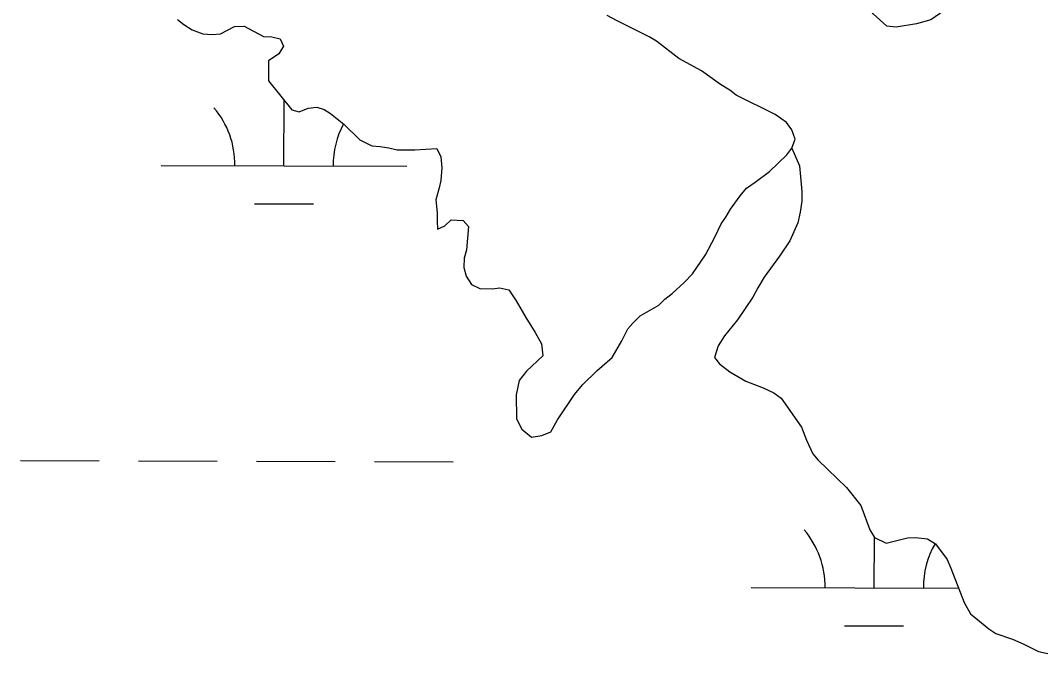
# Model space of a CAD drawing. Extents: x 3161665 to 3199565, y 885729 to 911164.
# Drawn here: x 3172730.4 to 3173145.2, y 906808.3 to 907066.8 of the extents above; entities that cross this region are included whole.
import ezdxf

# ---------------------------------------------------------------- set-up
doc = ezdxf.new("R2010")
doc.units = 0
for name, color, linetype in [('V-SITE-VEGE', 7, 'Continuous'), ('V-TOPO-SHOR', 7, 'Continuous'), ('V-WETL-SWMP', 7, 'Continuous')]:
    doc.layers.add(name, color=color, linetype=linetype)

msp = doc.modelspace()

# ---------------------------------------------------------------- linework, layer by layer
at = {"layer": 'V-SITE-VEGE'}
for p, q in [((3172794.3, 907067.15), (3172796.89, 907065.14)), ((3172796.89, 907065.14), (3172800.26, 907062.93)), ((3172817.44, 907064.23), (3172821.43, 907064.4)), ((3172821.43, 907064.4), (3172829.19, 907060.17)), ((3172986.05, 907060.1), (3172972.72, 907066.76)), ((3172800.26, 907062.93), (3172804.65, 907061.31)), ((3172804.65, 907061.31), (3172808.44, 907061.09)), ((3172808.44, 907061.09), (3172811.83, 907061.27)), ((3172811.83, 907061.27), (3172817.44, 907064.23)), ((3172829.19, 907060.17), (3172832.58, 907060.15)), ((3172832.58, 907060.15), (3172835.97, 907059.33)), ((3172837.35, 907056.33), (3172835.54, 907053.15)), ((3172835.97, 907059.33), (3172837.35, 907056.33)), ((3172989.03, 907058.28), (3172986.05, 907060.1)), ((3172998.18, 907051.25), (3172989.03, 907058.28)), ((3172835.54, 907053.15), (3172831.33, 907050.38)), ((3172831.33, 907050.38), (3172831.28, 907042.2)), ((3173007.33, 907046.21), (3172998.18, 907051.25)), ((3173015.08, 907040.77), (3173007.33, 907046.21)), ((3172831.28, 907042.2), (3172840.8, 907030.37)), ((3173018.86, 907038.36), (3173015.08, 907040.77)), ((3173021.44, 907036.35), (3173018.86, 907038.36)), ((3173037.36, 907028.48), (3173021.44, 907036.35)), ((3172847.39, 907031.13), (3172850.98, 907031.51)), ((3172850.98, 907031.51), (3172853.97, 907030.5)), ((3172840.8, 907030.37), (3172843.79, 907029.56)), ((3172843.79, 907029.56), (3172847.39, 907031.13)), ((3172853.97, 907030.5), (3172856.55, 907028.89)), ((3172856.55, 907028.89), (3172861.92, 907024.67)), ((3173041.94, 907025.26), (3173037.36, 907028.48)), ((3172861.92, 907024.67), (3172868.47, 907018.24)), ((3173044.11, 907022.25), (3173041.94, 907025.26)), ((3173045.49, 907018.46), (3173044.11, 907022.25)), ((3172868.47, 907018.24), (3172873.25, 907015.82)), ((3172873.25, 907015.82), (3172876.64, 907015.6)), ((3172876.64, 907015.6), (3172880.23, 907014.98)), ((3172880.23, 907014.98), (3172883.62, 907014.17)), ((3172890.8, 907014.13), (3172899.78, 907014.68)), ((3172899.78, 907014.68), (3172901.36, 907011.27)), ((3173042.06, 907012.09), (3173044.07, 907014.87)), ((3173044.07, 907014.87), (3173045.49, 907018.46)), ((3172883.62, 907014.17), (3172890.8, 907014.13)), ((3172901.36, 907011.27), (3172901.73, 907006.88)), ((3173035.04, 907005.34), (3173042.06, 907012.09)), ((3172901.73, 907006.88), (3172901.31, 907001.69)), ((3173029.23, 907000.98), (3173035.04, 907005.34)), ((3172900.69, 906998.7), (3172899.27, 906993.92)), ((3172901.31, 907001.69), (3172900.69, 906998.7)), ((3173023.01, 906995.43), (3173025.62, 906998.61)), ((3173025.62, 906998.61), (3173029.23, 907000.98)), ((3172899.27, 906993.92), (3172899.83, 906988.53)), ((3173019.19, 906990.06), (3173023.01, 906995.43)), ((3173017.18, 906986.88), (3173019.19, 906990.06)), ((3172899.83, 906988.53), (3172899.82, 906985.14)), ((3172903, 906983.33), (3172905.61, 906985.7)), ((3172905.61, 906985.7), (3172910.4, 906985.48)), ((3173015.36, 906984.09), (3173017.18, 906986.88)), ((3172899.82, 906985.14), (3172900, 906981.94)), ((3172900, 906981.94), (3172903, 906983.33)), ((3172910.4, 906985.48), (3172912.58, 906983.07)), ((3172912.58, 906983.07), (3172911.73, 906973.5)), ((3173012.74, 906978.72), (3173015.36, 906984.09)), ((3173008.91, 906971.56), (3173012.74, 906978.72)), ((3172911.73, 906973.5), (3172910.91, 906970.11)), ((3172910.91, 906970.11), (3172910.69, 906966.32)), ((3173003.68, 906963.81), (3173008.91, 906971.56)), ((3172910.69, 906966.32), (3172911.67, 906962.92)), ((3172911.67, 906962.92), (3172913.85, 906959.52)), ((3173000.26, 906960.23), (3173003.68, 906963.81)), ((3172913.85, 906959.52), (3172917.23, 906957.9)), ((3172917.23, 906957.9), (3172922.21, 906957.67)), ((3172922.21, 906957.67), (3172925.41, 906958.05)), ((3172925.41, 906958.05), (3172929, 906957.24)), ((3172929, 906957.24), (3172931.97, 906952.83)), ((3172995.45, 906955.87), (3173000.26, 906960.23)), ((3172931.97, 906952.83), (3172935.92, 906946.02)), ((3172990.04, 906951.11), (3172992.44, 906953.49)), ((3172992.44, 906953.49), (3172995.45, 906955.87)), ((3172982.43, 906946.76), (3172990.04, 906951.11)), ((3172935.92, 906946.02), (3172939.68, 906940.01)), ((3172979.42, 906943.78), (3172982.43, 906946.76)), ((3172939.68, 906940.01), (3172942.25, 906935.41)), ((3172974.98, 906936.62), (3172977.41, 906941.4)), ((3172977.41, 906941.4), (3172979.42, 906943.78)), ((3172970.96, 906929.86), (3172974.98, 906936.62)), ((3172942.25, 906935.41), (3172942.82, 906930.42)), ((3172942.82, 906930.42), (3172936.2, 906924.27)), ((3172964.94, 906924.51), (3172970.96, 906929.86)), ((3172936.2, 906924.27), (3172933.18, 906920.49)), ((3172958.92, 906918.75), (3172964.94, 906924.51)), ((3172933.18, 906920.49), (3172931.96, 906914.71)), ((3172955.7, 906914.78), (3172958.92, 906918.75)), ((3172931.96, 906914.71), (3172932.1, 906904.93)), ((3172948.86, 906904.44), (3172955.7, 906914.78)), ((3172932.1, 906904.93), (3172934.27, 906900.73)), ((3172946.04, 906899.66), (3172948.86, 906904.44)), ((3172934.27, 906900.73), (3172938.24, 906897.51)), ((3172942.44, 906898.09), (3172946.04, 906899.66)), ((3172938.24, 906897.51), (3172942.44, 906898.09))]:
    msp.add_line(p, q, dxfattribs=at)
at = {"layer": 'V-TOPO-SHOR'}
for points in [[(3173044.07, 907014.87), (3173045.49, 907018.45), (3173044.11, 907022.25), (3173041.94, 907025.26), (3173037.36, 907028.48), (3173021.44, 907036.35), (3173018.86, 907038.36), (3173015.08, 907040.77), (3173007.33, 907046.21), (3172998.18, 907051.25), (3172989.03, 907058.28), (3172986.05, 907060.1), (3172972.72, 907066.76), (3172968.94, 907068.77)], [(3172794.3, 907067.15), (3172796.89, 907065.14), (3172800.27, 907062.93), (3172804.65, 907061.31), (3172808.44, 907061.09), (3172811.83, 907061.27), (3172817.44, 907064.23), (3172821.43, 907064.4), (3172829.19, 907060.17)], [(3172829.19, 907060.17), (3172832.58, 907060.15), (3172835.97, 907059.33), (3172837.35, 907056.33), (3172835.54, 907053.15), (3172831.33, 907050.38), (3172831.28, 907042.2), (3172840.8, 907030.37), (3172843.79, 907029.56), (3172847.39, 907031.13), (3172850.98, 907031.51), (3172853.97, 907030.5), (3172856.55, 907028.89), (3172861.92, 907024.67), (3172868.47, 907018.24), (3172873.25, 907015.82), (3172876.64, 907015.6), (3172880.23, 907014.98), (3172883.62, 907014.17), (3172890.8, 907014.13), (3172899.78, 907014.68), (3172901.36, 907011.27), (3172901.73, 907006.88), (3172901.31, 907001.7), (3172900.69, 906998.7), (3172899.27, 906993.92), (3172899.84, 906988.53), (3172899.82, 906985.14), (3172900, 906981.94), (3172903, 906983.32), (3172905.61, 906985.7), (3172910.4, 906985.48), (3172912.58, 906983.07), (3172911.73, 906973.5), (3172910.91, 906970.11), (3172910.69, 906966.32), (3172911.67, 906962.92), (3172913.85, 906959.52), (3172917.23, 906957.9), (3172922.21, 906957.67), (3172925.41, 906958.05), (3172929, 906957.24), (3172931.97, 906952.83), (3172935.92, 906946.02), (3172939.68, 906940.01), (3172942.25, 906935.41), (3172942.82, 906930.42), (3172936.2, 906924.27), (3172933.18, 906920.49), (3172931.96, 906914.71), (3172932.1, 906904.93), (3172934.27, 906900.73), (3172938.25, 906897.51), (3172942.44, 906898.09), (3172946.04, 906899.66), (3172948.86, 906904.44), (3172955.7, 906914.78), (3172958.92, 906918.75), (3172964.94, 906924.51), (3172970.96, 906929.86), (3172974.98, 906936.62), (3172977.41, 906941.4), (3172979.42, 906943.78), (3172982.43, 906946.76), (3172990.04, 906951.11), (3172992.44, 906953.49), (3172995.45, 906955.87), (3173000.26, 906960.23), (3173003.68, 906963.81), (3173008.91, 906971.56), (3173012.74, 906978.72), (3173015.36, 906984.09), (3173017.18, 906986.88), (3173019.19, 906990.06), (3173023.01, 906995.43), (3173025.62, 906998.61), (3173029.23, 907000.98), (3173035.04, 907005.34), (3173042.06, 907012.09), (3173044.07, 907014.87)]]:
    msp.add_lwpolyline(points, dxfattribs=at)
at = {"layer": 'V-WETL-SWMP'}
for p, q in [((3172837.59, 907007.68), (3172837.66, 907034.27)), ((3172787.59, 907007.81), (3172887.59, 907007.54)), ((3172825.55, 906992.28), (3172849.55, 906992.21)), ((3172730.41, 906887.9), (3172762.41, 906887.81)), ((3172778.41, 906887.77), (3172810.41, 906887.68)), ((3172826.41, 906887.64), (3172858.41, 906887.55)), ((3172874.41, 906887.5), (3172906.41, 906887.41)), ((3173077.59, 906836.2), (3173077.64, 906856.74)), ((3173027.59, 906836.34), (3173111.88, 906836.1)), ((3173065.54, 906820.8), (3173089.54, 906820.73))]:
    msp.add_line(p, q, dxfattribs=at)
for points in [[(3173146.63, 907139.12), (3173142.57, 907127.37), (3173139.33, 907119.4), (3173134.89, 907110.25), (3173123.22, 907092.75), (3173115.58, 907081.62), (3173109.75, 907074.06), (3173105.93, 907070.69), (3173100.53, 907066.93), (3173094.73, 907065.37), (3173086.54, 907064.02), (3173082.75, 907064.44), (3173077.19, 907069.46), (3173072.44, 907076.27)], [(3172794.3, 907067.15), (3172796.89, 907065.14), (3172800.27, 907062.93), (3172804.65, 907061.31), (3172808.44, 907061.08), (3172811.83, 907061.27), (3172817.44, 907064.23), (3172821.43, 907064.41), (3172829.19, 907060.17), (3172832.58, 907060.15), (3172835.97, 907059.33), (3172837.35, 907056.33), (3172835.54, 907053.15), (3172831.33, 907050.38), (3172831.28, 907042.2), (3172840.8, 907030.37), (3172843.79, 907029.56), (3172847.39, 907031.13), (3172850.98, 907031.51), (3172853.97, 907030.5), (3172856.56, 907028.89), (3172861.92, 907024.66), (3172868.47, 907018.24), (3172873.25, 907015.82), (3172876.64, 907015.6), (3172880.23, 907014.98), (3172883.62, 907014.17), (3172890.8, 907014.13), (3172899.78, 907014.67), (3172901.36, 907011.27), (3172901.73, 907006.88), (3172901.31, 907001.69), (3172900.69, 906998.7), (3172899.27, 906993.92), (3172899.84, 906988.53), (3172899.82, 906985.14), (3172900, 906981.94), (3172903, 906983.32), (3172905.61, 906985.7), (3172910.4, 906985.48), (3172912.58, 906983.07), (3172911.73, 906973.5), (3172910.91, 906970.11), (3172910.69, 906966.32), (3172911.67, 906962.92), (3172913.85, 906959.52), (3172917.23, 906957.9), (3172922.22, 906957.67), (3172925.41, 906958.05), (3172929, 906957.24), (3172931.97, 906952.83), (3172935.92, 906946.02), (3172939.68, 906940.01), (3172942.25, 906935.41), (3172942.82, 906930.42), (3172936.2, 906924.27), (3172933.19, 906920.49), (3172931.96, 906914.71), (3172932.1, 906904.93), (3172934.27, 906900.73), (3172938.25, 906897.51), (3172942.44, 906898.09), (3172946.04, 906899.66), (3172948.86, 906904.44), (3172955.71, 906914.78), (3172958.92, 906918.75), (3172964.94, 906924.51), (3172970.96, 906929.86), (3172974.99, 906936.62), (3172977.41, 906941.4), (3172979.42, 906943.78), (3172982.43, 906946.76), (3172990.03, 906951.11), (3172992.44, 906953.49)], [(3172992.44, 906953.49), (3172995.45, 906955.87), (3173000.26, 906960.23), (3173003.68, 906963.8), (3173008.91, 906971.56), (3173012.74, 906978.72), (3173015.36, 906984.1), (3173017.18, 906986.88), (3173019.19, 906990.06), (3173023.01, 906995.43), (3173025.62, 906998.61), (3173029.23, 907000.98), (3173035.04, 907005.34), (3173042.06, 907012.09), (3173044.07, 907014.87), (3173047.23, 907007.67), (3173048.17, 906997.28), (3173048.14, 906993.29), (3173047.52, 906988.91), (3173046.5, 906984.52), (3173043.26, 906977.16), (3173039.04, 906970.99), (3173032.81, 906962.45), (3173030.19, 906958.07), (3173028.17, 906954.29), (3173021.93, 906945.14), (3173016.71, 906938.59), (3173014.09, 906934.61), (3173012.67, 906929.83), (3173014.65, 906927.22), (3173018.82, 906924.01), (3173025.39, 906920.18), (3173032.36, 906917.54), (3173036.73, 906915.52), (3173039.72, 906913.31), (3173048.03, 906901.49), (3173050, 906896.29), (3173052.56, 906890.69), (3173054.74, 906888.08), (3173066.26, 906877.04), (3173072.2, 906869.63), (3173075.74, 906859.83), (3173077.72, 906856.62), (3173082.5, 906854.4), (3173091.09, 906856.55), (3173094.28, 906856.73), (3173099.27, 906856.1), (3173102.45, 906854.09), (3173107.2, 906847.68), (3173108.78, 906844.28), (3173114.09, 906830.28), (3173116.66, 906825.67), (3173124.21, 906819.64), (3173126.99, 906817.63), (3173133.77, 906815.4), (3173138.35, 906813.38), (3173144.32, 906810.35), (3173153.68, 906808.3)]]:
    msp.add_lwpolyline(points, dxfattribs=at)
for centre, start, end in [((3172782.35, 907008.3), 359.0698, 40.6135), ((3172892.83, 907008), 151.6319, 180.6135), ((3173022.35, 906836.83), 359.0698, 40.6135), ((3173132.83, 906836.52), 149.9503, 180.6135)]:
    msp.add_arc(centre, 35.25, start, end, dxfattribs=at)

doc.saveas('drawing.dxf')
